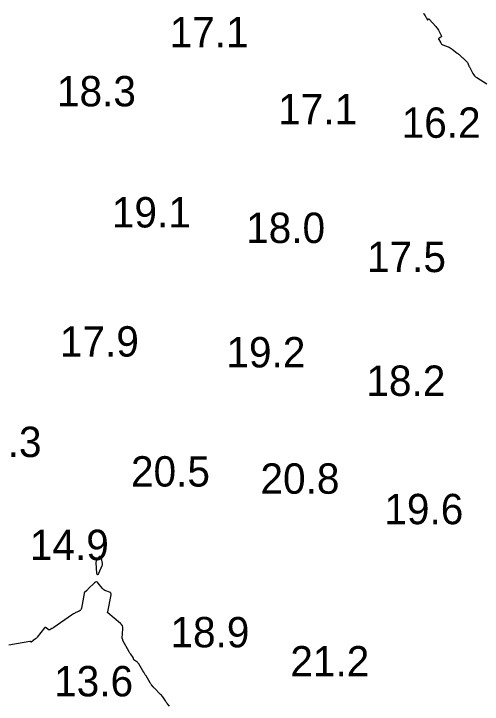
# Model space of a CAD drawing. Extents: x 3040093 to 3056816, y 408076 to 509144.
# Drawn here: x 3044109.7 to 3044186.9, y 435755 to 435868.7 of the extents above; entities that cross this region are included whole.
import ezdxf

# ---------------------------------------------------------------- set-up
doc = ezdxf.new("R2010")
doc.units = 0
doc.layers.add('V-CHAN-CONT-EL15', color=7, linetype='Continuous')
doc.layers.add('V-TOPO-SOUN-0810', color=7, linetype='Continuous')

msp = doc.modelspace()

# ---------------------------------------------------------------- linework, layer by layer
at = {"layer": 'V-CHAN-CONT-EL15'}
for points in [[(3044177.19, 435868.78), (3044177.25, 435868.7), (3044177.48, 435868.35), (3044177.53, 435868.29), (3044177.57, 435868.22), (3044177.61, 435868.15), (3044177.66, 435868.09), (3044177.87, 435867.74), (3044177.89, 435867.72), (3044177.91, 435867.71), (3044177.93, 435867.71), (3044177.95, 435867.73), (3044178.04, 435867.85), (3044178.06, 435867.87), (3044178.09, 435867.87), (3044178.11, 435867.87), (3044178.13, 435867.85), (3044179.24, 435866.61), (3044179.36, 435866.47), (3044179.48, 435866.32), (3044179.58, 435866.16), (3044179.67, 435865.99), (3044180.13, 435865.12), (3044180.15, 435865.05), (3044180.15, 435864.98), (3044180.12, 435864.93), (3044180.06, 435864.88), (3044179.78, 435864.69), (3044179.72, 435864.64), (3044179.69, 435864.58), (3044179.69, 435864.52), (3044179.72, 435864.45), (3044180.04, 435863.91), (3044180.11, 435863.8), (3044180.2, 435863.71), (3044180.31, 435863.64), (3044180.42, 435863.58), (3044181.25, 435863.27), (3044181.42, 435863.2), (3044181.59, 435863.11), (3044181.75, 435863.01), (3044181.91, 435862.9), (3044182.78, 435862.23), (3044182.88, 435862.15), (3044182.98, 435862.07), (3044183.08, 435861.99), (3044183.18, 435861.9), (3044183.58, 435861.54), (3044183.67, 435861.47), (3044183.75, 435861.39), (3044183.84, 435861.31), (3044183.92, 435861.23), (3044184.29, 435860.87), (3044184.35, 435860.81), (3044184.41, 435860.74), (3044184.45, 435860.67), (3044184.49, 435860.59), (3044184.63, 435860.27), (3044184.66, 435860.19), (3044184.7, 435860.11), (3044184.74, 435860.04), (3044184.78, 435859.96), (3044185.36, 435858.88), (3044185.48, 435858.68), (3044185.62, 435858.51), (3044185.78, 435858.35), (3044185.97, 435858.22), (3044187.62, 435857.2)], [(3044135.34, 435754.73), (3044135, 435755.14), (3044134.91, 435755.25), (3044134.83, 435755.35), (3044134.75, 435755.46), (3044134.68, 435755.57), (3044134.24, 435756.23), (3044134.13, 435756.37), (3044134.03, 435756.51), (3044133.91, 435756.64), (3044133.79, 435756.76), (3044132.94, 435757.6), (3044132.87, 435757.67), (3044132.8, 435757.74), (3044132.73, 435757.82), (3044132.67, 435757.9), (3044132.42, 435758.21), (3044132.35, 435758.29), (3044132.3, 435758.37), (3044132.24, 435758.46), (3044132.19, 435758.54), (3044131.51, 435759.69), (3044131.38, 435759.9), (3044131.25, 435760.12), (3044131.11, 435760.34), (3044130.98, 435760.56), (3044130.3, 435761.68), (3044130.23, 435761.77), (3044130.16, 435761.86), (3044130.09, 435761.94), (3044130, 435762.01), (3044129.51, 435762.37), (3044129.49, 435762.39), (3044129.47, 435762.42), (3044129.46, 435762.44), (3044129.45, 435762.47), (3044129.43, 435762.6), (3044129.42, 435762.63), (3044129.41, 435762.66), (3044129.39, 435762.68), (3044129.38, 435762.71), (3044128.99, 435763.26), (3044128.92, 435763.36), (3044128.85, 435763.46), (3044128.79, 435763.57), (3044128.73, 435763.67), (3044127.7, 435765.51), (3044127.69, 435765.54), (3044127.67, 435765.58), (3044127.66, 435765.61), (3044127.65, 435765.64), (3044127.61, 435765.78), (3044127.6, 435765.81), (3044127.59, 435765.85), (3044127.59, 435765.88), (3044127.59, 435765.92), (3044127.68, 435767.46), (3044127.66, 435767.72), (3044127.6, 435767.95), (3044127.47, 435768.16), (3044127.3, 435768.34), (3044125.23, 435770.09), (3044125.22, 435770.1), (3044125.21, 435770.1), (3044125.21, 435770.11), (3044125.2, 435770.12), (3044125.16, 435770.14), (3044125.15, 435770.15), (3044125.15, 435770.16), (3044125.15, 435770.16), (3044125.15, 435770.17), (3044125.17, 435770.2), (3044125.17, 435770.21), (3044125.18, 435770.21), (3044125.18, 435770.22), (3044125.18, 435770.23), (3044125.74, 435773.04), (3044125.75, 435773.19), (3044125.71, 435773.32), (3044125.63, 435773.42), (3044125.49, 435773.49), (3044124.85, 435773.71), (3044124.69, 435773.78), (3044124.55, 435773.87), (3044124.43, 435773.97), (3044124.31, 435774.1), (3044123.63, 435774.97), (3044123.48, 435775.11), (3044123.32, 435775.17), (3044123.16, 435775.13), (3044122.99, 435775.01), (3044121.99, 435774.02), (3044121.92, 435773.95), (3044121.85, 435773.89), (3044121.79, 435773.82), (3044121.72, 435773.76), (3044121.32, 435773.4), (3044121.31, 435773.39), (3044121.3, 435773.38), (3044121.3, 435773.37), (3044121.3, 435773.35), (3044121.3, 435773.3), (3044121.3, 435773.28), (3044121.3, 435773.27), (3044121.29, 435773.26), (3044121.29, 435773.24), (3044120.87, 435770.87), (3044120.83, 435770.7), (3044120.75, 435770.57), (3044120.64, 435770.46), (3044120.49, 435770.37), (3044119.85, 435770.07), (3044119.69, 435770), (3044119.53, 435769.91), (3044119.38, 435769.82), (3044119.23, 435769.72), (3044116.3, 435767.69), (3044116.22, 435767.63), (3044116.14, 435767.58), (3044116.06, 435767.53), (3044115.98, 435767.48), (3044115.66, 435767.3), (3044115.58, 435767.26), (3044115.5, 435767.26), (3044115.43, 435767.28), (3044115.36, 435767.33), (3044115.06, 435767.61), (3044114.99, 435767.66), (3044114.92, 435767.68), (3044114.85, 435767.65), (3044114.79, 435767.59), (3044113.55, 435766.05), (3044113.49, 435765.98), (3044113.43, 435765.91), (3044113.36, 435765.85), (3044113.29, 435765.79), (3044112.92, 435765.52), (3044112.88, 435765.49), (3044112.84, 435765.46), (3044112.81, 435765.43), (3044112.77, 435765.4), (3044112.57, 435765.25), (3044112.55, 435765.24), (3044112.53, 435765.24), (3044112.52, 435765.24), (3044112.5, 435765.26), (3044112.45, 435765.34), (3044112.44, 435765.36), (3044112.42, 435765.37), (3044112.4, 435765.38), (3044112.37, 435765.37), (3044108.92, 435764.78)]]:
    msp.add_lwpolyline(points, dxfattribs=at)
msp.add_lwpolyline([(3044124.11, 435778.96), (3044124.14, 435778.89), (3044124.16, 435778.81), (3044124.18, 435778.73), (3044124.28, 435778.25), (3044124.29, 435778.14), (3044124.29, 435778.04), (3044124.27, 435777.93), (3044124.23, 435777.83), (3044123.66, 435776.56), (3044123.56, 435776.38), (3044123.48, 435776.33), (3044123.43, 435776.4), (3044123.4, 435776.61), (3044123.28, 435778.34), (3044123.28, 435778.42), (3044123.3, 435778.49), (3044123.32, 435778.57), (3044123.35, 435778.64), (3044123.54, 435778.95), (3044123.57, 435779.01), (3044123.6, 435779.06), (3044123.63, 435779.11), (3044123.67, 435779.16), (3044123.79, 435779.37), (3044123.83, 435779.41), (3044123.86, 435779.42), (3044123.88, 435779.4), (3044123.91, 435779.36), (3044124.07, 435779.04)], close=True, dxfattribs=at)

# ---------------------------------------------------------------- texts
at = {"layer": 'V-TOPO-SOUN-0810'}
for s, p in [('17.1 ', (3044135.39, 435863.18)), ('18.3 ', (3044116.82, 435853.47)), ('17.1 ', (3044153.27, 435850.52)), ('16.2 ', (3044173.61, 435848.29)), ('19.1 ', (3044125.87, 435833.53)), ('18.0 ', (3044147.99, 435830.97)), ('17.5 ', (3044167.9, 435826.18)), ('17.9 ', (3044117.31, 435812.27)), ('19.2 ', (3044144.74, 435810.49)), ('18.2 ', (3044167.8, 435805.8)), ('16.3 ', (3044101.27, 435795.73)), ('20.5 ', (3044129.02, 435790.87)), ('20.8 ', (3044150.35, 435789.69)), ('19.6 ', (3044170.76, 435784.67)), ('14.9 ', (3044112.36, 435778.77)), ('18.9 ', (3044135.52, 435764.4)), ('21.2 ', (3044155.27, 435759.61)), ('13.6 ', (3044116.36, 435756.33))]:
    msp.add_text(s, height=5, dxfattribs=at).set_placement(p)

doc.saveas('drawing.dxf')
